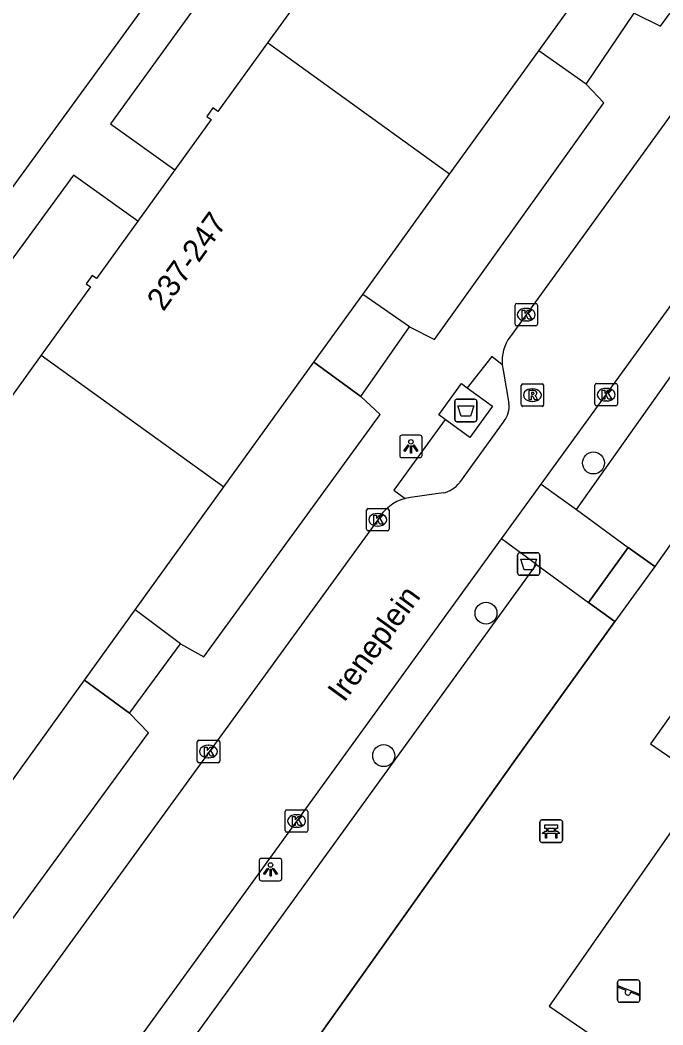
# Model space of a CAD drawing. Extents: x 160107 to 160928, y 382056 to 382918.
# Drawn here: x 160273.68 to 160302.32, y 382281.81 to 382326.59 of the extents above; entities that cross this region are included whole.
import ezdxf

# ---------------------------------------------------------------- set-up
doc = ezdxf.new("R2010")
doc.units = 0
for name, color, linetype in [('IMGEO_Afval_apart_plaats', 7, 'Continuous'), ('IMGEO_Afvalbak', 7, 'Continuous'), ('IMGEO_Bank', 7, 'Continuous'), ('IMGEO_Boom', 7, 'Continuous'), ('IMGEO_Groenvoorziening', 7, 'Continuous'), ('IMGEO_Hek', 7, 'Continuous'), ('IMGEO_Kolk', 7, 'Continuous'), ('IMGEO_Lichtpunt', 7, 'Continuous'), ('IMGEO_Muur', 7, 'Continuous'), ('IMGEO_Openbare_ruimte_label', 7, 'Continuous'), ('IMGEO_Pand', 7, 'Continuous'), ('IMGEO_Pand_nummerreeks', 7, 'Continuous'), ('IMGEO_Rijbaan_lokaal_open', 7, 'Continuous'), ('IMGEO_Rioolput', 7, 'Continuous'), ('IMGEO_Speelvoorziening', 7, 'Continuous'), ('IMGEO_Voetpad_gesloten', 7, 'Continuous'), ('IMGEO_Voetpad_op_trap', 7, 'Continuous'), ('IMGEO_Voetpad_open', 7, 'Continuous')]:
    doc.layers.add(name, color=color, linetype=linetype)

msp = doc.modelspace()

# ---------------------------------------------------------------- linework, layer by layer
at = {"layer": 'IMGEO_Afval_apart_plaats'}
for p, q in [((160293.142, 382309.694), (160293.932, 382309.694)), ((160293.932, 382309.694), (160293.142, 382309.694)), ((160293.042, 382308.794), (160293.042, 382309.594)), ((160293.042, 382309.594), (160293.042, 382308.794)), ((160294.032, 382309.594), (160294.032, 382308.794)), ((160294.032, 382308.794), (160294.032, 382309.594)), ((160293.932, 382308.694), (160293.142, 382308.694)), ((160293.142, 382308.694), (160293.932, 382308.694))]:
    msp.add_line(p, q, dxfattribs=at)
msp.add_lwpolyline([(160293.185, 382309.408), (160293.889, 382309.408), (160293.74, 382308.938), (160293.334, 382308.938), (160293.185, 382309.408)], dxfattribs=at)
for centre, start, end in [((160293.142, 382309.594), 90, 180), ((160293.142, 382309.594), 90, 180), ((160293.932, 382309.594), 0, 90), ((160293.932, 382309.594), 360, 90), ((160293.142, 382308.794), 180, 270), ((160293.142, 382308.794), 180, 270), ((160293.932, 382308.794), 270, 0), ((160293.932, 382308.794), 270, 0)]:
    msp.add_arc(centre, 0.1, start, end, dxfattribs=at)
at = {"layer": 'IMGEO_Afvalbak'}
for p, q in [((160295.84, 382301.953), (160295.84, 382302.753)), ((160295.84, 382302.753), (160295.84, 382301.953)), ((160295.94, 382302.853), (160296.73, 382302.853)), ((160296.73, 382302.853), (160295.94, 382302.853)), ((160296.83, 382302.753), (160296.83, 382301.953)), ((160296.83, 382301.953), (160296.83, 382302.753)), ((160296.73, 382301.853), (160295.94, 382301.853)), ((160295.94, 382301.853), (160296.73, 382301.853))]:
    msp.add_line(p, q, dxfattribs=at)
msp.add_lwpolyline([(160295.983, 382302.567), (160296.687, 382302.567), (160296.538, 382302.097), (160296.132, 382302.097), (160295.983, 382302.567)], dxfattribs=at)
for centre, start, end in [((160295.94, 382302.753), 90, 180), ((160295.94, 382302.753), 90, 180), ((160296.73, 382302.753), 0, 90), ((160296.73, 382302.753), 360, 90), ((160295.94, 382301.953), 180, 270), ((160295.94, 382301.953), 180, 270), ((160296.73, 382301.953), 270, 0), ((160296.73, 382301.953), 270, 0)]:
    msp.add_arc(centre, 0.1, start, end, dxfattribs=at)
at = {"layer": 'IMGEO_Bank'}
for p, q in [((160296.841, 382290.021), (160296.841, 382290.862)), ((160296.841, 382290.862), (160296.841, 382290.021)), ((160296.916, 382290.946), (160297.757, 382290.946)), ((160297.757, 382290.946), (160296.916, 382290.946)), ((160297.841, 382290.871), (160297.841, 382290.03)), ((160297.841, 382290.03), (160297.841, 382290.871)), ((160297.15, 382290.452), (160297.15, 382290.558)), ((160297.194, 382290.558), (160297.194, 382290.452)), ((160297.482, 382290.564), (160297.2, 382290.564)), ((160297.2, 382290.446), (160297.482, 382290.446)), ((160297.488, 382290.452), (160297.488, 382290.558)), ((160297.532, 382290.558), (160297.532, 382290.452)), ((160297.538, 382290.344), (160297.145, 382290.344)), ((160297.766, 382289.946), (160296.925, 382289.946)), ((160296.925, 382289.946), (160297.766, 382289.946))]:
    msp.add_line(p, q, dxfattribs=at)
for points in [[(160297.088, 382290.344), (160296.946, 382290.344), (160297.058, 382290.446), (160297.144, 382290.446)], [(160297.144, 382290.564), (160297.058, 382290.564), (160297.058, 382290.725), (160297.621, 382290.725), (160297.621, 382290.564), (160297.538, 382290.564)], [(160297.538, 382290.446), (160297.621, 382290.446), (160297.733, 382290.344), (160297.594, 382290.344)], [(160297.138, 382290.337), (160297.138, 382290.13), (160297.095, 382290.13), (160297.095, 382290.337)], [(160297.588, 382290.337), (160297.588, 382290.13), (160297.544, 382290.13), (160297.544, 382290.337)]]:
    msp.add_lwpolyline(points, dxfattribs=at)
for centre, radius, start, end in [((160296.919, 382290.868), 0.0779, 92.4484, 184.2845), ((160296.919, 382290.868), 0.0779, 92.4484, 184.2845), ((160297.763, 382290.868), 0.0779, 2.4484, 94.2845), ((160297.763, 382290.868), 0.0779, 2.4484, 94.2845), ((160297.143, 382290.557), 0.00671, 2.8957, 87.1043), ((160297.143, 382290.453), 0.00671, 272.8957, 357.1043), ((160297.2, 382290.557), 0.00671, 92.8957, 177.1043), ((160297.2, 382290.453), 0.00671, 182.8957, 267.1043), ((160297.482, 382290.557), 0.00671, 2.8957, 87.1043), ((160297.482, 382290.453), 0.00671, 272.8957, 357.1043), ((160297.539, 382290.557), 0.00671, 92.8957, 177.1043), ((160297.539, 382290.453), 0.00671, 182.8957, 267.1043), ((160296.919, 382290.024), 0.0779, 182.4484, 274.2845), ((160296.919, 382290.024), 0.0779, 182.4484, 274.2845), ((160297.088, 382290.337), 0.00671, 2.8957, 87.1043), ((160297.145, 382290.337), 0.00671, 92.8957, 177.1043), ((160297.537, 382290.337), 0.00671, 2.8957, 87.1043), ((160297.594, 382290.337), 0.00671, 92.8957, 177.1043), ((160297.763, 382290.024), 0.0779, 272.4484, 4.2845), ((160297.763, 382290.024), 0.0779, 272.4484, 4.2845)]:
    msp.add_arc(centre, radius, start, end, dxfattribs=at)
at = {"layer": 'IMGEO_Boom'}
for centre in [(160299.224, 382306.855), (160294.438, 382300.162), (160289.879, 382293.812)]:
    msp.add_circle(centre, 0.489, dxfattribs=at)
at = {"layer": 'IMGEO_Groenvoorziening'}
for points in [[(160298.463, 382304.774), (160305.65, 382314.925)], [(160308.267, 382303.482), (160304.682, 382306.09), (160301.959, 382302.247)], [(160308.267, 382303.482), (160301.765, 382294.341), (160304.236, 382292.65), (160297.248, 382282.645), (160307.36, 382275.744), (160314.443, 382285.95)], [(160300.776, 382303.081), (160301.959, 382302.247)], [(160277.714, 382265.011), (160274.955, 382266.953), (160274.32, 382267.634), (160273.922, 382268.422), (160273.723, 382269.369), (160273.795, 382270.291), (160274.113, 382271.141), (160296.687, 382302.334)], [(160301.959, 382302.247), (160300.173, 382299.793)], [(160299.004, 382300.635), (160300.173, 382299.793)], [(160300.173, 382299.793), (160295.749, 382293.643), (160288.929, 382284.04), (160286.328, 382280.377)]]:
    msp.add_lwpolyline(points, dxfattribs=at)
at = {"layer": 'IMGEO_Hek'}
for points in [[(160304.682, 382306.09), (160301.959, 382302.247)], [(160299.004, 382300.635), (160300.776, 382303.081)], [(160301.959, 382302.247), (160300.776, 382303.081)], [(160300.173, 382299.793), (160299.004, 382300.635)], [(160295.749, 382293.643), (160300.173, 382299.793)], [(160288.929, 382284.04), (160295.749, 382293.643)], [(160284.995, 382278.5), (160286.295, 382280.331), (160288.929, 382284.04)]]:
    msp.add_lwpolyline(points, dxfattribs=at)
at = {"layer": 'IMGEO_Kolk'}
for p, q in [((160295.729, 382313.037), (160295.729, 382313.889)), ((160295.804, 382313.963), (160296.656, 382313.963)), ((160296.217, 382313.743), (160296.242, 382313.743)), ((160296.73, 382313.889), (160296.73, 382313.037)), ((160296.656, 382312.963), (160295.804, 382312.963)), ((160296.24, 382313.183), (160296.215, 382313.183)), ((160299.292, 382309.473), (160299.292, 382310.325)), ((160299.367, 382310.399), (160300.219, 382310.399)), ((160299.78, 382310.179), (160299.805, 382310.179)), ((160300.293, 382310.325), (160300.293, 382309.473)), ((160300.219, 382309.399), (160299.367, 382309.399)), ((160299.803, 382309.619), (160299.778, 382309.619)), ((160289.115, 382303.898), (160289.115, 382304.75)), ((160289.19, 382304.824), (160290.042, 382304.824)), ((160290.116, 382304.75), (160290.116, 382303.898)), ((160289.603, 382304.604), (160289.628, 382304.604)), ((160289.626, 382304.044), (160289.601, 382304.044)), ((160290.042, 382303.824), (160289.19, 382303.824)), ((160281.646, 382294.494), (160282.498, 382294.494)), ((160281.571, 382293.568), (160281.571, 382294.42)), ((160282.059, 382294.274), (160282.084, 382294.274)), ((160282.572, 382294.42), (160282.572, 382293.568)), ((160282.082, 382293.714), (160282.057, 382293.714)), ((160282.498, 382293.494), (160281.646, 382293.494)), ((160285.496, 382290.471), (160285.496, 382291.323)), ((160285.571, 382291.397), (160286.423, 382291.397)), ((160286.497, 382291.323), (160286.497, 382290.471)), ((160285.984, 382291.177), (160286.009, 382291.177)), ((160286.007, 382290.617), (160285.982, 382290.617)), ((160286.423, 382290.397), (160285.571, 382290.397))]:
    msp.add_line(p, q, dxfattribs=at)
for points in [[(160295.729, 382313.037), (160295.729, 382313.889)], [(160295.804, 382313.963), (160296.656, 382313.963)], [(160296.73, 382313.889), (160296.73, 382313.037)], [(160296.05, 382313.663), (160296.173, 382313.663), (160296.173, 382313.512), (160296.303, 382313.663), (160296.467, 382313.663), (160296.321, 382313.512), (160296.474, 382313.263), (160296.322, 382313.263), (160296.237, 382313.427), (160296.173, 382313.36), (160296.173, 382313.263), (160296.05, 382313.263), (160296.05, 382313.663)], [(160296.656, 382312.963), (160295.804, 382312.963)], [(160299.292, 382309.473), (160299.292, 382310.325)], [(160299.367, 382310.399), (160300.219, 382310.399)], [(160300.293, 382310.325), (160300.293, 382309.473)], [(160299.613, 382310.099), (160299.736, 382310.099), (160299.736, 382309.948), (160299.866, 382310.099), (160300.03, 382310.099), (160299.884, 382309.948), (160300.037, 382309.699), (160299.885, 382309.699), (160299.8, 382309.863), (160299.736, 382309.796), (160299.736, 382309.699), (160299.613, 382309.699), (160299.613, 382310.099)], [(160300.219, 382309.399), (160299.367, 382309.399)], [(160289.115, 382303.898), (160289.115, 382304.75)], [(160289.19, 382304.824), (160290.042, 382304.824)], [(160290.116, 382304.75), (160290.116, 382303.898)], [(160289.436, 382304.524), (160289.559, 382304.524), (160289.559, 382304.373), (160289.689, 382304.524), (160289.853, 382304.524), (160289.707, 382304.373), (160289.86, 382304.124), (160289.708, 382304.124), (160289.623, 382304.288), (160289.559, 382304.221), (160289.559, 382304.124), (160289.436, 382304.124), (160289.436, 382304.524)], [(160290.042, 382303.824), (160289.19, 382303.824)], [(160281.646, 382294.494), (160282.498, 382294.494)], [(160281.571, 382293.568), (160281.571, 382294.42)], [(160281.892, 382294.194), (160282.015, 382294.194), (160282.015, 382294.043), (160282.145, 382294.194), (160282.309, 382294.194), (160282.163, 382294.043), (160282.316, 382293.794), (160282.164, 382293.794), (160282.079, 382293.958), (160282.015, 382293.891), (160282.015, 382293.794), (160281.892, 382293.794), (160281.892, 382294.194)], [(160282.572, 382294.42), (160282.572, 382293.568)], [(160282.498, 382293.494), (160281.646, 382293.494)], [(160285.496, 382290.471), (160285.496, 382291.323)], [(160285.571, 382291.397), (160286.423, 382291.397)], [(160286.497, 382291.323), (160286.497, 382290.471)], [(160285.817, 382291.097), (160285.94, 382291.097), (160285.94, 382290.946), (160286.07, 382291.097), (160286.234, 382291.097), (160286.088, 382290.946), (160286.241, 382290.697), (160286.089, 382290.697), (160286.004, 382290.861), (160285.94, 382290.794), (160285.94, 382290.697), (160285.817, 382290.697), (160285.817, 382291.097)], [(160286.423, 382290.397), (160285.571, 382290.397)]]:
    msp.add_lwpolyline(points, dxfattribs=at)
for centre, start, end in [((160295.806, 382313.887), 91.552, 178.448), ((160295.806, 382313.887), 91.552, 178.448), ((160296.654, 382313.887), 1.552, 88.448), ((160296.654, 382313.887), 1.552, 88.448), ((160295.806, 382313.039), 181.552, 268.448), ((160295.806, 382313.039), 181.552, 268.448), ((160296.654, 382313.039), 271.552, 358.448), ((160296.654, 382313.039), 271.552, 358.448), ((160299.369, 382310.323), 91.552, 178.448), ((160299.369, 382310.323), 91.552, 178.448), ((160300.217, 382310.323), 1.552, 88.448), ((160300.217, 382310.323), 1.552, 88.448), ((160299.369, 382309.475), 181.552, 268.448), ((160299.369, 382309.475), 181.552, 268.448), ((160300.217, 382309.475), 271.552, 358.448), ((160300.217, 382309.475), 271.552, 358.448), ((160289.192, 382304.748), 91.552, 178.448), ((160289.192, 382304.748), 91.552, 178.448), ((160290.04, 382304.748), 1.552, 88.448), ((160290.04, 382304.748), 1.552, 88.448), ((160289.192, 382303.9), 181.552, 268.448), ((160289.192, 382303.9), 181.552, 268.448), ((160290.04, 382303.9), 271.552, 358.448), ((160290.04, 382303.9), 271.552, 358.448), ((160281.648, 382294.418), 91.552, 178.448), ((160281.648, 382294.418), 91.552, 178.448), ((160282.496, 382294.418), 1.552, 88.448), ((160282.496, 382294.418), 1.552, 88.448), ((160281.648, 382293.57), 181.552, 268.448), ((160281.648, 382293.57), 181.552, 268.448), ((160282.496, 382293.57), 271.552, 358.448), ((160282.496, 382293.57), 271.552, 358.448), ((160285.573, 382291.321), 91.552, 178.448), ((160285.573, 382291.321), 91.552, 178.448), ((160286.421, 382291.321), 1.552, 88.448), ((160286.421, 382291.321), 1.552, 88.448), ((160285.573, 382290.473), 181.552, 268.448), ((160285.573, 382290.473), 181.552, 268.448), ((160286.421, 382290.473), 271.552, 358.448), ((160286.421, 382290.473), 271.552, 358.448)]:
    msp.add_arc(centre, 0.0765, start, end, dxfattribs=at)
for centre, major_axis, ratio, start_param, end_param in [((160296.216, 382313.463), (-0.387, 0.002), 0.722429, 4.712389, 7.853982), ((160296.241, 382313.463), (-0.39, 0.002), 0.717154, 1.570796, 4.712389), ((160299.779, 382309.899), (-0.387, 0.002), 0.722429, 4.712389, 7.853982), ((160299.804, 382309.899), (-0.39, 0.002), 0.717154, 1.570796, 4.712389), ((160289.602, 382304.324), (-0.387, 0.002), 0.722429, 4.712389, 7.853982), ((160289.627, 382304.324), (-0.39, 0.002), 0.717154, 1.570796, 4.712389), ((160282.058, 382293.994), (-0.387, 0.002), 0.722429, 4.712389, 7.853982), ((160282.083, 382293.994), (-0.39, 0.002), 0.717154, 1.570796, 4.712389), ((160285.983, 382290.897), (-0.387, 0.002), 0.722429, 4.712389, 7.853982), ((160286.008, 382290.897), (-0.39, 0.002), 0.717154, 1.570796, 4.712389)]:
    msp.add_ellipse(centre, major_axis=major_axis, ratio=ratio, start_param=start_param, end_param=end_param, dxfattribs=at)
at = {"layer": 'IMGEO_Lichtpunt'}
for p, q in [((160290.593, 382307.997), (160290.593, 382307.19)), ((160290.593, 382307.997), (160290.593, 382307.19)), ((160291.495, 382308.092), (160290.687, 382308.092)), ((160291.495, 382308.092), (160290.687, 382308.092)), ((160291.589, 382307.19), (160291.589, 382307.997)), ((160291.589, 382307.19), (160291.589, 382307.997)), ((160290.687, 382307.096), (160291.495, 382307.096)), ((160290.687, 382307.096), (160291.495, 382307.096)), ((160284.338, 382289.14), (160284.338, 382288.333)), ((160284.338, 382289.14), (160284.338, 382288.333)), ((160285.24, 382289.235), (160284.432, 382289.235)), ((160285.24, 382289.235), (160284.432, 382289.235)), ((160285.334, 382288.333), (160285.334, 382289.14)), ((160285.334, 382288.333), (160285.334, 382289.14)), ((160284.432, 382288.239), (160285.24, 382288.239)), ((160284.432, 382288.239), (160285.24, 382288.239))]:
    msp.add_line(p, q, dxfattribs=at)
for points in [[(160290.967, 382307.661), (160291.006, 382307.633), (160290.818, 382307.371), (160290.78, 382307.398), (160290.967, 382307.661)], [(160291.069, 382307.613), (160291.116, 382307.613), (160291.116, 382307.291), (160291.069, 382307.291), (160291.069, 382307.613)], [(160291.179, 382307.633), (160291.217, 382307.66), (160291.404, 382307.398), (160291.365, 382307.37), (160291.179, 382307.633)], [(160284.712, 382288.804), (160284.751, 382288.776), (160284.563, 382288.514), (160284.525, 382288.541), (160284.712, 382288.804)], [(160284.814, 382288.756), (160284.861, 382288.756), (160284.861, 382288.434), (160284.814, 382288.434), (160284.814, 382288.756)], [(160284.924, 382288.776), (160284.962, 382288.803), (160285.149, 382288.541), (160285.11, 382288.513), (160284.924, 382288.776)]]:
    msp.add_lwpolyline(points, dxfattribs=at)
for centre in [(160291.092, 382307.795), (160284.837, 382288.938)]:
    msp.add_circle(centre, 0.0994, dxfattribs=at)
for centre, start, end in [((160290.687, 382307.997), 90, 180), ((160290.687, 382307.997), 90, 180), ((160291.495, 382307.997), 0, 90), ((160291.495, 382307.997), 0, 90), ((160290.687, 382307.19), 180, 270), ((160290.687, 382307.19), 180, 270), ((160291.495, 382307.19), 270, 0), ((160291.495, 382307.19), 270, 360), ((160284.432, 382289.14), 90, 180), ((160284.432, 382289.14), 90, 180), ((160285.24, 382289.14), 0, 90), ((160285.24, 382289.14), 0, 90), ((160284.432, 382288.333), 180, 270), ((160284.432, 382288.333), 180, 270), ((160285.24, 382288.333), 270, 0), ((160285.24, 382288.333), 270, 360)]:
    msp.add_arc(centre, 0.0946, start, end, dxfattribs=at)
at = {"layer": 'IMGEO_Muur'}
for points in [[(160298.895, 382323.741), (160296.785, 382325.219)], [(160291.034, 382312.917), (160288.954, 382314.37)], [(160288.861, 382309.817), (160286.771, 382311.345)], [(160280.822, 382298.79), (160278.806, 382300.311)], [(160278.558, 382295.709), (160276.546, 382297.18)]]:
    msp.add_lwpolyline(points, dxfattribs=at)
at = {"layer": 'IMGEO_Pand'}
for points in [[(160288.992, 382331.538), (160287.173, 382329.018), (160286.95, 382329.179), (160286.683, 382328.809), (160286.918, 382328.639), (160284.707, 382325.577)], [(160296.785, 382325.219), (160298.996, 382328.283)], [(160284.707, 382325.577), (160282.497, 382322.515), (160282.273, 382322.677), (160282.002, 382322.302), (160282.192, 382322.164), (160280.574, 382319.922)], [(160292.818, 382319.723), (160284.707, 382325.577)], [(160292.818, 382319.723), (160296.785, 382325.219)], [(160280.574, 382319.922), (160278.92, 382317.632)], [(160288.954, 382314.37), (160292.818, 382319.723)], [(160278.92, 382317.632), (160277.077, 382315.078), (160276.897, 382315.208), (160276.631, 382314.839), (160276.821, 382314.701), (160274.625, 382311.658)], [(160286.771, 382311.345), (160288.954, 382314.37)], [(160274.625, 382311.658), (160272.428, 382308.615), (160272.084, 382308.65), (160271.878, 382308.364), (160272.07, 382308.225), (160270.257, 382305.713)], [(160274.625, 382311.658), (160282.759, 382305.787)], [(160282.759, 382305.787), (160286.771, 382311.345)], [(160278.806, 382300.311), (160282.759, 382305.787)], [(160276.546, 382297.18), (160278.806, 382300.311)], [(160272.641, 382291.77), (160276.546, 382297.18)]]:
    msp.add_lwpolyline(points, dxfattribs=at)
at = {"layer": 'IMGEO_Rijbaan_lokaal_open'}
for points in [[(160318.665, 382344.472), (160295.507, 382312.474)], [(160296.902, 382305.917), (160317.776, 382334.705)], [(160295.158, 382311.231), (160295.195, 382310.984), (160295.45, 382309.498)], [(160295.235, 382308.724), (160293.255, 382305.977)], [(160295.13, 382303.476), (160296.902, 382305.917)], [(160292.523, 382305.518), (160291.08, 382305.311), (160290.837, 382305.276)], [(160289.616, 382304.324), (160268.175, 382274.836)], [(160272.677, 382272.508), (160295.13, 382303.476)]]:
    msp.add_lwpolyline(points, dxfattribs=at)
for centre, radius, start, end in [((160297.008, 382311.382), 1.856, 143.9659, 184.6676), ((160294.551, 382309.331), 0.914, 318.4225, 10.5292), ((160292.28, 382306.719), 1.226, 281.4527, 322.7267), ((160291.368, 382303.336), 2.011, 105.3082, 150.578)]:
    msp.add_arc(centre, radius, start, end, dxfattribs=at)
at = {"layer": 'IMGEO_Rioolput'}
for p, q in [((160296.005, 382309.453), (160296.005, 382310.305)), ((160296.08, 382310.379), (160296.932, 382310.379)), ((160296.493, 382310.159), (160296.518, 382310.159)), ((160297.006, 382310.305), (160297.006, 382309.453)), ((160296.932, 382309.379), (160296.08, 382309.379)), ((160296.516, 382309.599), (160296.491, 382309.599))]:
    msp.add_line(p, q, dxfattribs=at)
for points in [[(160296.005, 382309.453), (160296.005, 382310.305)], [(160296.08, 382310.379), (160296.932, 382310.379)], [(160297.006, 382310.305), (160297.006, 382309.453)], [(160296.594, 382310.077), (160296.342, 382310.079), (160296.342, 382309.679)], [(160296.342, 382309.679), (160296.466, 382309.679), (160296.466, 382309.841), (160296.477, 382309.841)], [(160296.52, 382309.998), (160296.466, 382309.998), (160296.466, 382309.917)], [(160296.466, 382309.917), (160296.518, 382309.917)], [(160296.524, 382309.812), (160296.595, 382309.679), (160296.735, 382309.679), (160296.67, 382309.805)], [(160296.932, 382309.379), (160296.08, 382309.379)]]:
    msp.add_lwpolyline(points, dxfattribs=at)
for centre, radius, start, end in [((160296.082, 382310.303), 0.0765, 91.552, 178.448), ((160296.082, 382310.303), 0.0765, 91.552, 178.448), ((160296.93, 382310.303), 0.0765, 1.552, 88.448), ((160296.93, 382310.303), 0.0765, 1.552, 88.448), ((160296.476, 382309.788), 0.0533, 26.0293, 88.6989), ((160296.502, 382310.106), 0.19, 274.7715, 282.9687), ((160296.526, 382309.902), 0.0964, 77.0061, 93.1865), ((160296.54, 382309.959), 0.0378, 276.6634, 79.6772), ((160296.593, 382309.967), 0.109, 350.3612, 89.416), ((160296.591, 382309.967), 0.112, 277.5842, 350.9817), ((160296.575, 382309.752), 0.108, 29.5134, 73.7905), ((160296.082, 382309.455), 0.0765, 181.552, 268.448), ((160296.082, 382309.455), 0.0765, 181.552, 268.448), ((160296.93, 382309.455), 0.0765, 271.552, 358.448), ((160296.93, 382309.455), 0.0765, 271.552, 358.448)]:
    msp.add_arc(centre, radius, start, end, dxfattribs=at)
for centre, major_axis, ratio, start_param, end_param in [((160296.492, 382309.879), (-0.387, 0.002), 0.722429, 4.712389, 7.853982), ((160296.517, 382309.879), (-0.39, 0.002), 0.717154, 1.570796, 4.712389)]:
    msp.add_ellipse(centre, major_axis=major_axis, ratio=ratio, start_param=start_param, end_param=end_param, dxfattribs=at)
at = {"layer": 'IMGEO_Speelvoorziening'}
for p, q in [((160300.299, 382282.92), (160300.299, 382283.72)), ((160300.299, 382283.72), (160300.299, 382282.92)), ((160300.399, 382283.82), (160301.189, 382283.82)), ((160301.189, 382283.82), (160300.399, 382283.82)), ((160301.289, 382283.72), (160301.289, 382282.92)), ((160301.289, 382282.92), (160301.289, 382283.72)), ((160300.682, 382283.348), (160300.343, 382283.485)), ((160300.368, 382283.545), (160301.244, 382283.192)), ((160301.22, 382283.132), (160300.88, 382283.269)), ((160301.189, 382282.82), (160300.399, 382282.82)), ((160300.399, 382282.82), (160301.189, 382282.82))]:
    msp.add_line(p, q, dxfattribs=at)
for centre, radius, start, end in [((160300.399, 382283.72), 0.1, 90, 180), ((160300.399, 382283.72), 0.1, 90, 180), ((160301.189, 382283.72), 0.1, 0, 90), ((160301.189, 382283.72), 0.1, 360, 90), ((160300.356, 382283.515), 0.0327, 68.078, 248.078), ((160300.761, 382283.258), 0.12, 130.9928, 5.1632), ((160300.399, 382282.92), 0.1, 180, 270), ((160300.399, 382282.92), 0.1, 180, 270), ((160301.189, 382282.92), 0.1, 270, 0), ((160301.189, 382282.92), 0.1, 270, 0), ((160301.232, 382283.162), 0.0327, 248.078, 68.078)]:
    msp.add_arc(centre, radius, start, end, dxfattribs=at)
at = {"layer": 'IMGEO_Voetpad_gesloten'}
for points in [[(160292.622, 382308.792), (160292.342, 382308.995), (160293.352, 382310.391), (160293.604, 382310.208)], [(160293.604, 382310.208), (160294.732, 382309.393), (160293.722, 382307.997), (160292.622, 382308.792)]]:
    msp.add_lwpolyline(points, dxfattribs=at)
at = {"layer": 'IMGEO_Voetpad_op_trap'}
for points in [[(160298.895, 382323.741), (160296.785, 382325.219)], [(160291.034, 382312.917), (160288.954, 382314.37)], [(160286.771, 382311.345), (160288.861, 382309.817)], [(160280.822, 382298.79), (160278.806, 382300.311)], [(160276.546, 382297.18), (160278.558, 382295.709)]]:
    msp.add_lwpolyline(points, dxfattribs=at)
at = {"layer": 'IMGEO_Voetpad_open'}
for points in [[(160225.411, 382304.277), (160249.799, 382286.841), (160290.693, 382342.966), (160266.46, 382360.915)], [(160288.992, 382331.538), (160286.118, 382333.581), (160277.712, 382321.965), (160280.574, 382319.922)], [(160301.037, 382326.9), (160302.211, 382326.327), (160305.457, 382330.791)], [(160298.895, 382323.741), (160301.037, 382326.9)], [(160291.034, 382312.917), (160292.147, 382312.353), (160299.689, 382322.897), (160298.895, 382323.741)], [(160278.92, 382317.632), (160276.065, 382319.688), (160267.379, 382307.808), (160270.257, 382305.713)], [(160288.861, 382309.817), (160291.034, 382312.917)], [(160295.158, 382311.231), (160294.701, 382311.593), (160293.604, 382310.208)], [(160280.822, 382298.79), (160281.865, 382298.215), (160289.716, 382309.012), (160288.861, 382309.817)], [(160292.622, 382308.792), (160290.326, 382305.649), (160290.837, 382305.276)], [(160296.902, 382305.917), (160298.463, 382304.774)], [(160298.463, 382304.774), (160300.776, 382303.081)], [(160296.687, 382302.334), (160295.13, 382303.476)], [(160300.776, 382303.081), (160299.004, 382300.635)], [(160296.687, 382302.334), (160299.004, 382300.635)], [(160278.558, 382295.709), (160280.822, 382298.79)], [(160270.676, 382284.841), (160271.769, 382284.397), (160279.403, 382294.824), (160278.558, 382295.709)]]:
    msp.add_lwpolyline(points, dxfattribs=at)

# ---------------------------------------------------------------- texts
at = {"layer": 'IMGEO_Openbare_ruimte_label'}
msp.add_text('Ireneplein', height=1, rotation=54.0695, dxfattribs=at).set_placement((160288.118, 382296.149))
at = {"layer": 'IMGEO_Pand_nummerreeks'}
msp.add_text('237-247', height=1, rotation=54.0802, dxfattribs=at).set_placement((160280.064, 382313.576))

doc.saveas('drawing.dxf')
